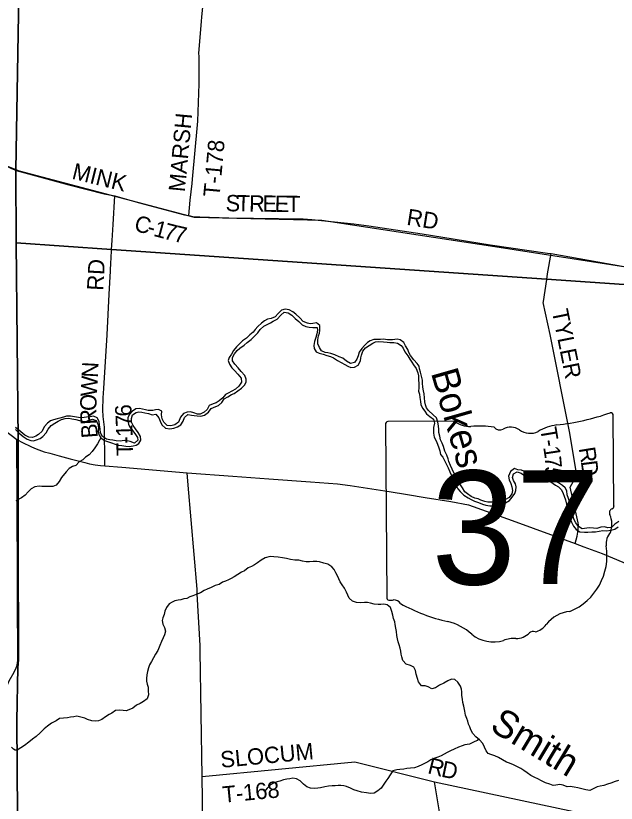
# Model space of a CAD drawing. Extents: x 114604 to 551442, y 316898 to 567001.
# Drawn here: x 136236 to 147251, y 517673 to 532124 of the extents above; entities that cross this region are included whole.
import ezdxf

# ---------------------------------------------------------------- set-up
doc = ezdxf.new("R2010")
doc.units = 0
for name, color, linetype in [('_CIVIL_CONSTRUCTION', 7, 'Continuous'), ('BD_X_Building', 7, 'Continuous'), ('GE_P_Alignment_1000_Bearings', 7, 'Continuous'), ('GE_P_Alignment_1000_Cardinal_Points', 7, 'Continuous'), ('GE_P_Alignment_500_Bearings', 7, 'Continuous'), ('GE_P_Alignment_500_Curve_Data', 7, 'Continuous'), ('GE_P_Alignment_500_Distances', 7, 'Continuous'), ('PM_P_Cells', 7, 'Continuous'), ('PM_P_CL_Double_Solid', 7, 'Continuous'), ('PM_P_Crosswalk', 7, 'Continuous'), ('PM_P_Stop_Line', 7, 'Continuous'), ('RS_Raster1', 7, 'Continuous')]:
    doc.layers.add(name, color=color, linetype=linetype)

msp = doc.modelspace()

# ---------------------------------------------------------------- linework, layer by layer
at = {"layer": '_CIVIL_CONSTRUCTION'}
msp.add_line((136256, 524351), (136281, 524335), dxfattribs=at)
for points in [[(132054, 526403), (133257, 526306), (133448, 526290), (133562, 526266), (133710, 526214), (133840, 526149), (133981, 526063), (134152, 525940), (135234, 525121), (135998, 524542), (136153, 524426), (136256, 524351)], [(136281, 524335), (136347, 524298), (136524, 524215), (136611, 524176), (136659, 524157), (136758, 524123), (136859, 524095), (137034, 524047), (137233, 523993), (137502, 523923), (137586, 523901), (137693, 523882), (137793, 523868), (137872, 523866), (138179, 523840), (139378, 523738), (140219, 523675), (140880, 523627), (141643, 523570), (142136, 523533), (142373, 523506), (143088, 523392), (143419, 523341), (143744, 523286), (144218, 523209), (144539, 523149), (145340, 522861), (146498, 522439), (146657, 522381), (146991, 522255), (148775, 521511)]]:
    msp.add_lwpolyline(points, dxfattribs=at)
at = {"layer": 'GE_P_Alignment_1000_Bearings'}
for points in [[(133122, 531379), (133358, 531368), (133478, 531343), (133679, 531284), (133881, 531130), (134481, 530310), (134602, 530155), (134823, 530013), (136057, 529376), (136298, 529276)], [(136298, 529276), (139510, 528430), (141848, 528376), (145022, 527891), (149552, 527187), (149654, 527105), (149699, 526650), (149876, 526572), (150031, 526541), (151490, 526749), (154612, 527294)]]:
    msp.add_lwpolyline(points, dxfattribs=at)
at = {"layer": 'GE_P_Alignment_1000_Cardinal_Points'}
msp.add_line((144325, 515621), (143915, 518064), dxfattribs=at)
for points in [[(139412, 528457), (139437, 528738), (139473, 529046), (139480, 529123), (139570, 530122), (139576, 530189), (139600, 530875), (139602, 530951), (139598, 531374), (139597, 531437), (139645, 532016), (139652, 532103), (139767, 533259), (139777, 533358), (139775, 533464), (139774, 533547)], [(137986, 527661), (137995, 527834), (138007, 528000), (138023, 528293), (138053, 528819)], [(137872, 523866), (137871, 524148), (137865, 524342), (137863, 524482), (137861, 524574), (137840, 524771), (137835, 524894), (137841, 525114), (137850, 525281), (137910, 526271), (137949, 527015), (137973, 527440), (137983, 527603), (137986, 527661)], [(145916, 526883), (145976, 527286), (145991, 527387), (146057, 527761)], [(146498, 522439), (146535, 522573), (146547, 522650), (146557, 522782), (146554, 522818), (146479, 523148), (146406, 523474), (146527, 523691), (146395, 524496), (146039, 526276), (145913, 526862), (145914, 526872), (145916, 526883)], [(139656, 518164), (142454, 518433), (143915, 518064), (149690, 516835)]]:
    msp.add_lwpolyline(points, dxfattribs=at)
at = {"layer": 'GE_P_Alignment_500_Bearings'}
for points in [[(133927, 531045), (133934, 531037), (133992, 530956), (134498, 530264), (134558, 530197), (134630, 530121), (134698, 530071), (134786, 530019), (135404, 529690), (136160, 529323), (136237, 529290)], [(136237, 529290), (136285, 529274), (136333, 529259), (137210, 529020), (137859, 528857), (138053, 528819)], [(138053, 528819), (138481, 528698), (139330, 528469), (139412, 528457), (139481, 528442), (139615, 528432), (140142, 528417), (141509, 528396), (141666, 528387), (142438, 528303), (142713, 528271), (143690, 528121), (144070, 528060), (144936, 527920), (145990, 527770), (146057, 527761), (148218, 527374)], [(135819, 515699), (135856, 516356), (135908, 517237), (135948, 517880), (135983, 518610), (136010, 519193), (136036, 519617), (136042, 519693), (136053, 519754), (136080, 519831), (136118, 519920), (136204, 520077), (136243, 520155), (136261, 520204), (136271, 520247), (136275, 520290), (136275, 520520), (136271, 521247), (136271, 521659), (136260, 523291), (136256, 524351)], [(141057, 504044), (140660, 507453), (140652, 507518), (139958, 513175), (139866, 513998), (139802, 514584), (139714, 515692), (139689, 516060), (139656, 518164), (139620, 520465), (139617, 520567), (139566, 521516), (139561, 521600), (139400, 523508), (139378, 523738)]]:
    msp.add_lwpolyline(points, dxfattribs=at)
at = {"layer": 'GE_P_Alignment_500_Curve_Data'}
for p, q in [((147206, 523127), (147195, 524785)), ((143019, 524622), (143042, 521452)), ((144283, 524686), (143060, 524677)), ((147206, 523128), (147206, 523127))]:
    msp.add_line(p, q, dxfattribs=at)
for centre, radius, start, end in [((147148, 524792), 46.5, 352.2737, 98.1496), ((143067, 524629), 48.4, 98.5416, 188.5416), ((144572, 525056), 469, 232.0311, 271.5234), ((144743, 522909), 1685, 80.8983, 95.3998), ((146279, 523732), 891, 97.7578, 121.1804), ((145113, 524660), 135, 220.2036, 297.5139), ((145314, 524295), 281, 54.8783, 119.5527), ((145674, 524801), 339, 234.2678, 295.2398), ((147197, 523005), 72, 108.3556, 210.7486), ((147157, 523120), 49.8, 290.0154, 8.1457), ((146740, 522792), 432, 340.4446, 24.0612), ((147378, 522434), 314, 137.2181, 187.3412), ((145973, 522213), 1108, 292.7205, 9.3974), ((143090, 521446), 48.8, 172.3699, 258.7182), ((143095, 521770), 372, 267.7505, 281.0154), ((143175, 521271), 134, 30.1599, 93.6833), ((144850, 524131), 3198, 240.8245, 257.61), ((146452, 520587), 607, 94.8147, 142.9883), ((143926, 520035), 1001, 47.5957, 76.2475), ((145679, 521164), 358, 283.2848, 323.6887), ((145000, 521268), 635, 231.1119, 286.7034), ((145375, 520175), 522, 86.1067, 111.6215), ((145415, 521034), 338, 269.1886, 315.9609), ((145723, 520729), 95.3, 66.1633, 133.06)]:
    msp.add_arc(centre, radius, start, end, dxfattribs=at)
msp.add_ellipse((145676, 529017), major_axis=(-1567, 4142), ratio=0.999999, start_param=2.889133, end_param=3.117107, dxfattribs=at)
at = {"layer": 'GE_P_Alignment_500_Distances'}
for points in [[(136297, 532875), (136236, 529293), (136242, 527957), (136280, 524338), (136281, 522432), (136288, 520305), (136273, 520161), (136254, 519186), (136279, 515744), (135818, 515702), (132163, 515345), (129072, 515040), (129429, 511202), (127404, 510991), (125276, 510767), (123224, 510510), (122089, 510391), (122381, 507195), (118814, 506892), (118775, 506889), (116609, 506693), (116114, 506647), (115373, 506581), (114843, 506533)], [(155203, 526691), (152113, 526867), (145974, 527288), (137994, 527837), (136242, 527957), (136236, 529293), (136297, 532875)], [(136319, 503545), (136279, 515744), (136254, 519186), (136273, 520161), (136288, 520305), (136281, 522432), (136280, 524338), (136242, 527957), (137994, 527837), (145974, 527288), (152113, 526867), (155203, 526691)]]:
    msp.add_lwpolyline(points, dxfattribs=at)
at = {"layer": 'PM_P_Cells'}
for points in [[(143234, 526189), (143144, 526180), (143058, 526180), (142980, 526188), (142926, 526184), (142864, 526186), (142804, 526182), (142738, 526158), (142686, 526127), (142634, 526075), (142584, 526019), (142536, 525953), (142515, 525885), (142495, 525822), (142449, 525760), (142375, 525740), (142303, 525788), (142237, 525840), (142167, 525864), (142091, 525904), (142015, 525926), (141963, 525936), (141911, 525942), (141847, 525973), (141805, 526039), (141779, 526104), (141778, 526176), (141792, 526250), (141810, 526302), (141814, 526356), (141814, 526438), (141750, 526486), (141688, 526478), (141638, 526468), (141586, 526480), (141508, 526516), (141446, 526582), (141373, 526648), (141317, 526688), (141249, 526730), (141181, 526739), (141111, 526723), (141050, 526659), (140994, 526599), (140922, 526567), (140852, 526556), (140798, 526526), (140742, 526484), (140676, 526420), (140628, 526368), (140591, 526316), (140531, 526269), (140471, 526209), (140397, 526157), (140347, 526107), (140285, 526048), (140230, 525980), (140192, 525914), (140148, 525850), (140134, 525798), (140154, 525732), (140200, 525664), (140248, 525614), (140309, 525546), (140369, 525476), (140379, 525400), (140329, 525325), (140269, 525269), (140199, 525233), (140135, 525201), (140086, 525171), (140032, 525112), (139966, 525056), (139912, 525020), (139856, 525000), (139786, 524970), (139750, 524898), (139690, 524851), (139619, 524813), (139567, 524813), (139501, 524835), (139441, 524853), (139381, 524851), (139313, 524823), (139261, 524756), (139219, 524668), (139153, 524616), (139081, 524596), (139013, 524606), (138955, 524664), (138921, 524730), (138911, 524802), (138915, 524870), (138853, 524900), (138799, 524892), (138749, 524880), (138667, 524883), (138615, 524891), (138559, 524907), (138507, 524919), (138441, 524913)], [(140722, 526366), (140788, 526428), (140838, 526452), (140906, 526488), (140958, 526517), (141030, 526559), (141096, 526627), (141157, 526683), (141235, 526673), (141300, 526627), (141364, 526571), (141428, 526514), (141492, 526452), (141556, 526424), (141618, 526412), (141688, 526406), (141764, 526402), (141772, 526352), (141760, 526290), (141738, 526220), (141716, 526145), (141703, 526073), (141709, 526021), (141749, 525957), (141801, 525933), (141877, 525911), (141941, 525889), (142009, 525872), (142065, 525848), (142139, 525798), (142207, 525764), (142273, 525726), (142325, 525696), (142383, 525672), (142451, 525678), (142515, 525714), (142557, 525793), (142569, 525847), (142581, 525897), (142604, 525971), (142650, 526029), (142718, 526071), (142786, 526116), (142838, 526140), (142894, 526144), (142984, 526140), (143046, 526132), (143098, 526128), (143170, 526126), (143240, 526114), (143308, 526075), (143342, 526024), (143376, 525954), (143426, 525884), (143466, 525822), (143500, 525768), (143535, 525718), (143581, 525648), (143609, 525574), (143623, 525516), (143623, 525450), (143627, 525372), (143628, 525296), (143624, 525234), (143640, 525182), (143646, 525118), (143660, 525046), (143668, 524989), (143700, 524925), (143738, 524871), (143773, 524821), (143833, 524771), (143901, 524719), (143919, 524647), (143899, 524571), (143897, 524517), (143901, 524463), (143914, 524393), (143948, 524321), (143970, 524265), (143996, 524195), (144014, 524137), (144030, 524075), (144072, 524025), (144106, 523949), (144129, 523899), (144169, 523829), (144201, 523754), (144221, 523700), (144255, 523636), (144281, 523586), (144309, 523514), (144348, 523442), (144388, 523392), (144456, 523328), (144534, 523280), (144590, 523246), (144654, 523218), (144724, 523193), (144796, 523161), (144860, 523143)], [(136229, 524529), (136299, 524464), (136369, 524400), (136443, 524356), (136511, 524328), (136563, 524326), (136619, 524340), (136681, 524367), (136735, 524403), (136791, 524469), (136829, 524537), (136886, 524605), (136952, 524650), (137014, 524686), (137074, 524712), (137142, 524736), (137212, 524740), (137266, 524730), (137336, 524714), (137404, 524697), (137458, 524683), (137528, 524681), (137578, 524703), (137644, 524723), (137710, 524697), (137740, 524631), (137752, 524561), (137750, 524495), (137768, 524427), (137797, 524377), (137863, 524331), (137919, 524313), (137993, 524285), (138057, 524265), (138121, 524247), (138181, 524237), (138255, 524225), (138319, 524220), (138391, 524230), (138442, 524246), (138492, 524272), (138530, 524338), (138526, 524404), (138482, 524476), (138432, 524542), (138388, 524604), (138358, 524664), (138361, 524735), (138377, 524801), (138443, 524845), (138495, 524853), (138549, 524849), (138603, 524839), (138673, 524823), (138739, 524799), (138807, 524810), (138863, 524746), (138883, 524683), (138917, 524617), (138984, 524555), (139063, 524544), (139135, 524554), (139203, 524578), (139267, 524620), (139305, 524686), (139331, 524752), (139393, 524805), (139457, 524797), (139509, 524787), (139561, 524781), (139631, 524779), (139699, 524795), (139770, 524847), (139822, 524918), (139904, 524952), (139958, 524970), (140018, 525026), (140060, 525094), (140126, 525131), (140191, 525171), (140241, 525193), (140307, 525241), (140375, 525291), (140439, 525352), (140461, 525406), (140465, 525456), (140439, 525524), (140370, 525596), (140316, 525662), (140256, 525728), (140214, 525792), (140214, 525854), (140246, 525918), (140300, 525984), (140349, 526023), (140423, 526081), (140483, 526125), (140553, 526185), (140615, 526243), (140675, 526306), (140722, 526366)], [(147296, 522843), (147224, 522795), (147164, 522735), (147098, 522725), (147034, 522745), (146966, 522742), (146898, 522714), (146832, 522718), (146756, 522728), (146624, 522706), (146560, 522750), (146508, 522818), (146480, 522876), (146460, 522934), (146440, 522986), (146431, 523074), (146417, 523136), (146391, 523210), (146373, 523264), (146353, 523332), (146343, 523408), (146315, 523462), (146263, 523504), (146192, 523554), (146122, 523590), (146050, 523634), (145982, 523692), (145928, 523740), (145848, 523760), (145786, 523740), (145720, 523711), (145656, 523729), (145584, 523757), (145514, 523783), (145448, 523793), (145384, 523815), (145314, 523759), (145277, 523676), (145287, 523606), (145317, 523538), (145333, 523478), (145349, 523414), (145333, 523352), (145284, 523284), (145220, 523246), (145152, 523217), (145074, 523195), (145020, 523201), (144958, 523197), (144896, 523199), (144840, 523211), (144770, 523235), (144716, 523257), (144656, 523273), (144588, 523304), (144524, 523348), (144472, 523390), (144431, 523460), (144379, 523532), (144343, 523602), (144311, 523673), (144281, 523723), (144243, 523801), (144211, 523873), (144178, 523943), (144170, 523993), (144142, 524061), (144104, 524135), (144082, 524219), (144058, 524281), (144030, 524343), (144015, 524411), (143999, 524477), (143997, 524533), (143993, 524597), (143979, 524668), (143957, 524744), (143891, 524802), (143806, 524878), (143770, 524930), (143752, 524986), (143738, 525042), (143732, 525112), (143726, 525184), (143714, 525242), (143705, 525306), (143699, 525380), (143695, 525438), (143681, 525512), (143661, 525584), (143645, 525642), (143635, 525693), (143598, 525745), (143538, 525811), (143478, 525887), (143446, 525947), (143428, 525999), (143388, 526065), (143352, 526129), (143288, 526179), (143234, 526189)], [(138441, 524913), (138375, 524871), (138323, 524807), (138295, 524754), (138292, 524682), (138302, 524628), (138330, 524576), (138386, 524508), (138434, 524442), (138472, 524386), (138476, 524336), (138414, 524282), (138336, 524314), (138278, 524326), (138224, 524328), (138154, 524317), (138080, 524321), (138015, 524333), (137962, 524343), (137899, 524357), (137828, 524403), (137790, 524471), (137782, 524539), (137772, 524615), (137764, 524681), (137728, 524747), (137664, 524777), (137598, 524763), (137532, 524755), (137450, 524747), (137384, 524749), (137312, 524767), (137240, 524776), (137168, 524778), (137114, 524760), (137046, 524740), (136996, 524728), (136926, 524710), (136874, 524690), (136820, 524647), (136757, 524581), (136719, 524501), (136655, 524437), (136605, 524409), (136543, 524384), (136473, 524390), (136401, 524430), (136331, 524488), (136230, 524571)], [(137797, 524377), (137775, 524335), (137735, 524269), (137689, 524198), (137637, 524128), (137581, 524066), (137515, 524022), (137466, 523973), (137400, 523941), (137340, 523869), (137280, 523853), (137216, 523817), (137162, 523755), (137075, 523650), (137035, 523576), (136979, 523510), (136919, 523484), (136849, 523485), (136717, 523485), (136663, 523491), (136589, 523479), (136517, 523443), (136464, 523385), (136406, 523326), (136344, 523280), (136280, 523244), (136236, 523225)], [(144860, 523143), (144934, 523131), (144994, 523131), (145056, 523137), (145108, 523143), (145162, 523163), (145220, 523184), (145294, 523228), (145345, 523288), (145393, 523356), (145409, 523414), (145415, 523482), (145403, 523535), (145369, 523595), (145347, 523651), (145368, 523719), (145434, 523755), (145506, 523733), (145574, 523681), (145626, 523667), (145702, 523659), (145772, 523698), (145840, 523706), (145912, 523670), (145982, 523614), (146050, 523572), (146137, 523512), (146189, 523480), (146249, 523424), (146279, 523360), (146297, 523306), (146319, 523238), (146339, 523162), (146349, 523096), (146364, 523046), (146378, 522978), (146402, 522899), (146432, 522831), (146470, 522757), (146518, 522699), (146584, 522653), (146666, 522650), (146730, 522650), (146804, 522654), (146872, 522654), (146936, 522666), (147004, 522676), (147070, 522672), (147152, 522687), (147224, 522703), (147286, 522743)], [(142269, 521617), (142223, 521681), (142187, 521735), (142165, 521791), (142138, 521845), (142108, 521899), (142078, 521961), (142032, 522013), (141960, 522059), (141888, 522079), (141810, 522105), (141756, 522111), (141694, 522109), (141622, 522103), (141564, 522104), (141498, 522114), (141428, 522132), (141354, 522132), (141276, 522146), (141200, 522166), (141130, 522174), (141048, 522186), (140970, 522195), (140900, 522203), (140814, 522177), (140736, 522131), (140671, 522085), (140615, 522048), (140559, 522016), (140501, 521992), (140431, 521938), (140379, 521914), (140307, 521872), (140243, 521827), (140188, 521797), (140136, 521775), (140082, 521751), (140026, 521727), (139966, 521689), (139894, 521666), (139820, 521634), (139746, 521602), (139692, 521578), (139622, 521534), (139547, 521505), (139483, 521481), (139431, 521461), (139375, 521433), (139319, 521421), (139265, 521407), (139213, 521397), (139157, 521388), (139105, 521362), (139053, 521332), (139001, 521264), (138970, 521196), (138956, 521138), (138932, 521077), (138922, 521027), (138936, 520959), (138962, 520897), (138984, 520829), (138965, 520765), (138941, 520711), (138911, 520643), (138877, 520565), (138841, 520478), (138802, 520406), (138760, 520340), (138724, 520276), (138688, 520210), (138670, 520155), (138652, 520091), (138639, 520027), (138635, 519965), (138637, 519915), (138647, 519861), (138663, 519803), (138667, 519735), (138672, 519664), (138646, 519586), (138580, 519540), (138520, 519502), (138450, 519472), (138384, 519415), (138312, 519387), (138259, 519369), (138205, 519373), (138133, 519381), (138067, 519375), (138001, 519327), (137951, 519300), (137881, 519256), (137817, 519212), (137751, 519184), (137691, 519178), (137629, 519188), (137555, 519207), (137501, 519235), (137429, 519255), (137355, 519269)], [(146904, 517976), (146838, 517946), (146768, 517908), (146696, 517921), (146618, 517935), (146548, 517953), (146480, 517969), (146406, 517979), (146350, 517975), (146280, 518003), (146218, 518019), (146146, 518002), (146096, 517996), (146030, 518022), (145956, 518048), (145882, 518086), (145810, 518122), (145756, 518144), (145686, 518182), (145616, 518230), (145554, 518274), (145498, 518308), (145428, 518350), (145364, 518380), (145292, 518407), (145238, 518429), (145164, 518467), (145090, 518511), (145022, 518545), (144951, 518567), (144899, 518583), (144867, 518633), (144837, 518699), (144803, 518769), (144745, 518835), (144677, 518891), (144623, 518955), (144586, 519019), (144566, 519075), (144544, 519127), (144526, 519177), (144508, 519229), (144488, 519289), (144472, 519361), (144455, 519456), (144439, 519520), (144429, 519582), (144421, 519648), (144419, 519716), (144415, 519768), (144396, 519824), (144348, 519894), (144288, 519942), (144230, 519950), (144160, 519918), (144086, 519878), (144007, 519839), (143937, 519791), (143867, 519771), (143799, 519809), (143745, 519825), (143681, 519827), (143623, 519901), (143606, 519965), (143584, 520039), (143566, 520107), (143540, 520171), (143476, 520203), (143400, 520225), (143338, 520291), (143316, 520359), (143307, 520411), (143297, 520465), (143289, 520519), (143267, 520579), (143253, 520637), (143241, 520691), (143229, 520753), (143218, 520824), (143206, 520888), (143198, 520954), (143188, 521004), (143164, 521066), (143152, 521124), (143136, 521192), (143111, 521262), (143049, 521316), (142987, 521326), (142933, 521320), (142881, 521318), (142811, 521326), (142745, 521342), (142691, 521357), (142633, 521359), (142559, 521353), (142486, 521359), (142411, 521379), (142353, 521437), (142329, 521489), (142301, 521549), (142269, 521617)], [(137355, 519269), (137301, 519261), (137243, 519251), (137187, 519239), (137111, 519235), (137039, 519228), (136978, 519188), (136894, 519144), (136820, 519090), (136760, 519036), (136684, 518963), (136611, 518895), (136543, 518851), (136475, 518795), (136397, 518734), (136262, 518646)], [(144723, 518853), (144701, 518827), (144635, 518791), (144559, 518757), (144475, 518742), (144423, 518726), (144355, 518702), (144278, 518664), (144208, 518634), (144150, 518605), (144092, 518573), (144038, 518545), (143980, 518517), (143906, 518491), (143850, 518471), (143798, 518432), (143734, 518404), (143683, 518378), (143619, 518348), (143551, 518322), (143479, 518318), (143407, 518309), (143355, 518299), (143281, 518295), (143225, 518283), (143155, 518269), (143105, 518197), (143060, 518130), (143022, 518076), (142978, 518004), (142936, 517952), (142880, 517898), (142812, 517859), (142744, 517851), (142670, 517861), (142578, 517877), (142498, 517903), (142440, 517921), (142376, 517951), (142306, 517983), (142252, 517995), (142200, 517998), (142148, 518000), (142094, 517992), (142042, 517990), (141970, 517986), (141904, 517974), (141827, 517958), (141777, 517950), (141711, 517943), (141645, 517951), (141575, 517977), (141513, 518023), (141454, 518085), (141386, 518123), (141316, 518131), (141264, 518119), (141208, 518115), (141146, 518103), (141079, 518078), (141029, 518064), (140965, 518044), (140911, 518012), (140849, 517948), (140793, 517881)], [(136262, 518646), (136228, 518649), (136197, 518665), (136159, 518700)], [(147294, 518089), (147230, 518069), (147150, 518043), (147092, 518024), (147024, 518000), (146956, 517984), (146904, 517976)]]:
    msp.add_lwpolyline(points, dxfattribs=at)
at = {"layer": 'RS_Raster1'}
for points in [[(136297, 532875), (136236, 529293), (136242, 527957), (136280, 524338), (136281, 522432), (136288, 520305), (136273, 520161), (136254, 519186), (136279, 515744), (136319, 503545), (136432, 496959), (136461, 491962), (136500, 489751), (136828, 489751), (139139, 489746), (140166, 489732), (142185, 489740), (148438, 489714), (152124, 489710), (156387, 489683), (157758, 489695), (157950, 481710), (157971, 479550), (158051, 472861)], [(158051, 472861), (157971, 479550), (157950, 481710), (157758, 489695), (156387, 489683), (152124, 489710), (148438, 489714), (142185, 489740), (140166, 489732), (139139, 489746), (136828, 489751), (136500, 489751), (136461, 491962), (136432, 496959), (136319, 503545), (136279, 515744), (136254, 519186), (136273, 520161), (136288, 520305), (136281, 522432), (136280, 524338), (136242, 527957), (136236, 529293), (136297, 532875)]]:
    msp.add_lwpolyline(points, dxfattribs=at)

# ---------------------------------------------------------------- texts
at = {"layer": 'BD_X_Building'}
for s, p in [('37', (144822, 522768)), ('s', (145074, 522842)), ('r', (145074, 522842))]:
    msp.add_text(s, height=1, rotation=0.4116, dxfattribs=at).set_placement(p)
at = {"layer": 'GE_P_Alignment_500_Curve_Data'}
msp.add_text('37', height=2088.2, rotation=0.4116, dxfattribs=at).set_placement((143864, 521682))
at = {"layer": 'PM_P_CL_Double_Solid'}
for s, rotation, p in [('MINK', 346.1296, (137251, 529136)), ('S', 358.5104, (140083, 528539)), ('T', 359.2526, (140289, 528534)), ('R', 359.2702, (140514, 528531)), ('E', 359.27, (140760, 528528)), ('E', 359.2729, (140984, 528525)), ('T', 359.2713, (141209, 528522)), ('RD', 350.9487, (143394, 528289)), ('C', 344.7618, (138390, 528184)), ('1', 344.9044, (138748, 528087)), ('-', 344.7896, (138628, 528120)), ('7', 345.355, (138929, 528038)), ('7', 346.8972, (139116, 527990))]:
    msp.add_text(s, height=300, rotation=rotation, dxfattribs=at).set_placement(p)
at = {"layer": 'PM_P_Crosswalk'}
for s, rotation, p in [('MARSH', 84.6242, (139337, 528882)), ('T-178', 84.784, (139974, 528790)), ('RD', 87.0168, (137841, 527074)), ('TYLER', 281.3858, (146068, 526708)), ('N', 86.9594, (137741, 525476)), ('W', 86.966, (137723, 525129)), ('O', 87.7309, (137712, 524866)), ('R', 93.3886, (137727, 524628)), ('6', 93.0336, (138365, 524778)), ('7', 92.4894, (138374, 524590)), ('B', 94.3759, (137745, 524384)), ('1', 91.8538, (138380, 524402)), ('T', 279.5787, (145854, 524550)), ('-', 91.2374, (138382, 524275)), ('-', 279.3824, (145891, 524329)), ('T', 90.962, (138386, 524049)), ('1', 278.5837, (145911, 524208)), ('R', 279.2715, (146562, 524187)), ('7', 275.4371, (145938, 524030)), ('D', 277.3699, (146601, 523946)), ('5', 262.3157, (145956, 523864)), ('SLOCUM', 5.3809, (140004, 518322)), ('R', 345.9706, (143776, 518225)), ('D', 348.1016, (144026, 518163)), ('T-168', 5.4789, (140043, 517681))]:
    msp.add_text(s, height=300, rotation=rotation, dxfattribs=at).set_placement(p)
at = {"layer": 'PM_P_Stop_Line'}
for s, height, rotation, p in [('Bokes', 500, 285.9699, (143849, 525574)), ('Smith', 500.1, 328.919, (144911, 519023))]:
    msp.add_text(s, height=height, rotation=rotation, dxfattribs=at).set_placement(p)

doc.saveas('drawing.dxf')
